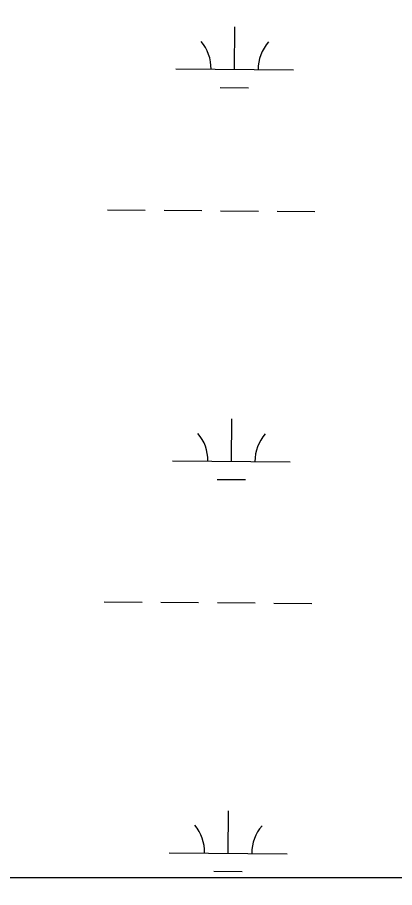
# Model space of a CAD drawing. Extents: x 3271442 to 3309282, y 752266 to 777610.
# Drawn here: x 3304312 to 3304633, y 757642 to 758380 of the extents above; entities that cross this region are included whole.
import ezdxf

# ---------------------------------------------------------------- set-up
doc = ezdxf.new("R2010")
doc.units = 0
for name, color, linetype in [('V-GRID-FRAM', 7, 'Continuous'), ('V-SITE-VEGE', 7, 'Continuous'), ('V-WETL-SWMP', 7, 'Continuous')]:
    doc.layers.add(name, color=color, linetype=linetype)

msp = doc.modelspace()

# ---------------------------------------------------------------- linework, layer by layer
at = {"layer": 'V-GRID-FRAM'}
msp.add_lwpolyline([(3275591.3, 775827.44), (3307043.48, 775836.59), (3307056.71, 757650.81), (3275588.66, 757641.66), (3275591.3, 775827.44)], dxfattribs=at)
at = {"layer": 'V-SITE-VEGE'}
msp.add_line((3306142.19, 757650.54), (3303655.41, 757649.82), dxfattribs=at)
at = {"layer": 'V-WETL-SWMP'}
for p, q in [((3304496.82, 758336.19), (3304497.12, 758372.19)), ((3304446.82, 758336.6), (3304546.82, 758335.78)), ((3304484.69, 758320.86), (3304508.69, 758320.66)), ((3304388.99, 758217), (3304420.99, 758216.74)), ((3304436.99, 758216.61), (3304468.99, 758216.34)), ((3304484.99, 758216.21), (3304516.99, 758215.95)), ((3304532.99, 758215.82), (3304564.99, 758215.55)), ((3304494.08, 758003.52), (3304494.38, 758039.52)), ((3304444.08, 758003.94), (3304544.08, 758003.11)), ((3304481.95, 757988.19), (3304505.95, 757988)), ((3304386.25, 757884.34), (3304418.25, 757884.07)), ((3304434.25, 757883.94), (3304466.25, 757883.68)), ((3304482.25, 757883.55), (3304514.25, 757883.28)), ((3304530.25, 757883.15), (3304562.25, 757882.89)), ((3304491.34, 757670.86), (3304491.64, 757706.86)), ((3304441.34, 757671.27), (3304541.34, 757670.45)), ((3304479.21, 757655.53), (3304503.21, 757655.33)), ((3303655.41, 757649.82), (3306456.82, 757650.64))]:
    msp.add_line(p, q, dxfattribs=at)
for centre, start, end in [((3304441.58, 758337.12), 358.75626, 40.29991), ((3304552.07, 758336.21), 138.75625, 180.29991), ((3304438.84, 758004.45), 358.75626, 40.29991), ((3304549.33, 758003.54), 138.75625, 180.29991), ((3304436.1, 757671.79), 358.75626, 40.29991), ((3304546.59, 757670.88), 138.75625, 180.29991)]:
    msp.add_arc(centre, 35.25, start, end, dxfattribs=at)

doc.saveas('drawing.dxf')
